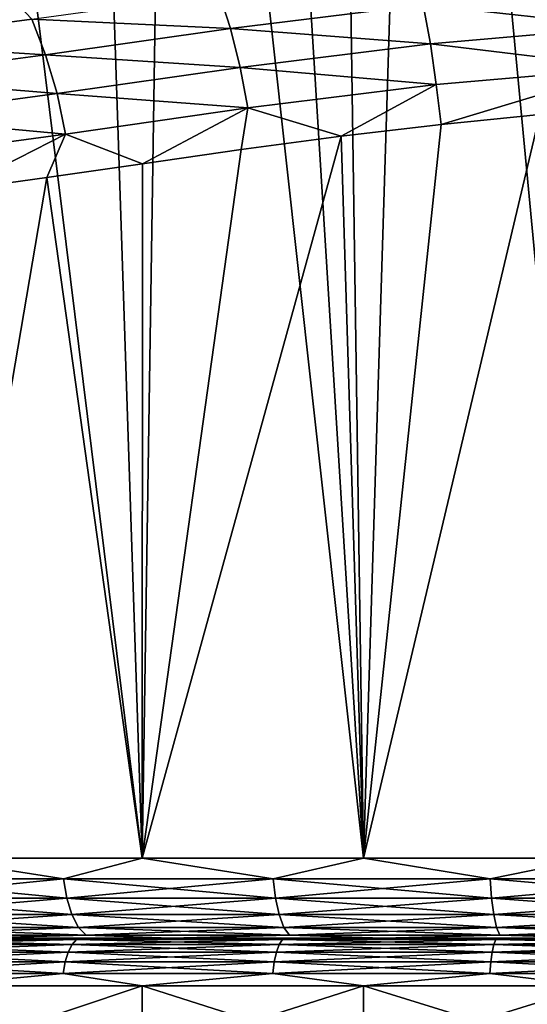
# Model space of a CAD drawing. Header units: millimetres. Extents: x -139 to 106, y -8 to 139.
# Tile 418 of 459: x 71.48 to 74.65, y 46.62 to 52.78. Entities that reach past the tile are written whole.
import ezdxf

# ---------------------------------------------------------------- set-up
doc = ezdxf.new("R2010")
doc.units = ezdxf.units.MM
doc.header["$LTSCALE"] = 53.842063
for name, color, linetype in [('168', 7, 'CONTINUOUS'), ('169', 7, 'CONTINUOUS'), ('170', 7, 'CONTINUOUS'), ('171', 7, 'CONTINUOUS'), ('172', 7, 'CONTINUOUS'), ('19', 7, 'CONTINUOUS'), ('3', 7, 'CONTINUOUS'), ('4', 7, 'CONTINUOUS'), ('5', 7, 'CONTINUOUS'), ('6', 7, 'CONTINUOUS')]:
    doc.layers.add(name, color=color, linetype=linetype)

msp = doc.modelspace()

# ---------------------------------------------------------------- linework, layer by layer
at = {"layer": '168', "color": 7, "linetype": 'CONTINUOUS', "true_color": 0x009900}
for points in [[(72.4222, 47.0379, 10.7527), (71.1558, 47.0379, 10.1828), (71.0626, 47.0379, 10.3597), (72.4222, 47.0379, 10.7527)], [(72.351, 47.0379, 10.9396), (72.4222, 47.0379, 10.7527), (71.0626, 47.0379, 10.3597), (72.351, 47.0379, 10.9396)], [(71.1555, 47.0379, -10.1826), (72.4219, 47.0379, -10.7526), (71.0628, 47.0379, -10.3599), (71.1555, 47.0379, -10.1826)], [(71.0628, 47.0379, -10.3599), (72.4219, 47.0379, -10.7526), (72.3512, 47.0379, -10.9397), (71.0628, 47.0379, -10.3599)], [(73.748, 47.0379, 11.1659), (72.4222, 47.0379, 10.7527), (72.351, 47.0379, 10.9396), (73.748, 47.0379, 11.1659)], [(73.6999, 47.0379, 11.36), (73.748, 47.0379, 11.1659), (72.351, 47.0379, 10.9396), (73.6999, 47.0379, 11.36)], [(72.4219, 47.0379, -10.7526), (73.7477, 47.0379, -11.1658), (72.3512, 47.0379, -10.9397), (72.4219, 47.0379, -10.7526)], [(72.3512, 47.0379, -10.9397), (73.7477, 47.0379, -11.1658), (73.7001, 47.0379, -11.36), (72.3512, 47.0379, -10.9397)], [(75.114, 47.0379, 11.4162), (73.748, 47.0379, 11.1659), (73.6999, 47.0379, 11.36), (75.114, 47.0379, 11.4162)], [(75.0896, 47.0379, 11.6147), (75.114, 47.0379, 11.4162), (73.6999, 47.0379, 11.36), (75.0896, 47.0379, 11.6147)], [(73.7477, 47.0379, -11.1658), (75.1137, 47.0379, -11.4161), (73.7001, 47.0379, -11.36), (73.7477, 47.0379, -11.1658)], [(75.1137, 47.0379, -11.4161), (76.4999, 47.0379, -11.5), (73.7001, 47.0379, -11.36), (75.1137, 47.0379, -11.4161)], [(73.7001, 47.0379, -11.36), (76.4999, 47.0379, -11.5), (77.9104, 47.0379, -11.6147), (73.7001, 47.0379, -11.36)], [(75.0898, 47.0379, -11.6147), (73.7001, 47.0379, -11.36), (77.9104, 47.0379, -11.6147), (75.0898, 47.0379, -11.6147)]]:
    msp.add_3dface(points, dxfattribs=at)
at = {"layer": '169', "color": 7, "linetype": 'CONTINUOUS', "true_color": 0x009900}
for points in [[(70.544, 46.9502, 10.3161), (71.7819, 46.9502, 10.9378), (70.5751, 46.9979, 10.2622), (70.544, 46.9502, 10.3161)], [(70.6113, 47.0278, 10.1995), (70.5751, 46.9979, 10.2622), (71.8065, 46.9979, 10.8807), (70.6113, 47.0278, 10.1995)], [(70.5751, 46.9979, 10.2622), (71.7819, 46.9502, 10.9378), (71.8065, 46.9979, 10.8807), (70.5751, 46.9979, 10.2622)], [(71.8352, 47.0278, 10.8141), (71.0626, 47.0379, 10.3597), (70.6113, 47.0278, 10.1995), (71.8352, 47.0278, 10.8141)], [(71.8352, 47.0278, 10.8141), (70.6113, 47.0278, 10.1995), (71.8065, 46.9979, 10.8807), (71.8352, 47.0278, 10.8141)], [(72.351, 47.0379, 10.9396), (71.0626, 47.0379, 10.3597), (71.8352, 47.0278, 10.8141), (72.351, 47.0379, 10.9396)], [(71.7819, 46.9502, 10.9378), (73.0836, 46.9502, 11.4116), (71.8065, 46.9979, 10.8807), (71.7819, 46.9502, 10.9378)], [(71.8352, 47.0278, 10.8141), (71.8065, 46.9979, 10.8807), (73.1014, 46.9979, 11.352), (71.8352, 47.0278, 10.8141)], [(71.8065, 46.9979, 10.8807), (73.0836, 46.9502, 11.4116), (73.1014, 46.9979, 11.352), (71.8065, 46.9979, 10.8807)], [(73.1222, 47.0278, 11.2826), (72.351, 47.0379, 10.9396), (71.8352, 47.0278, 10.8141), (73.1222, 47.0278, 11.2826)], [(73.1222, 47.0278, 11.2826), (71.8352, 47.0278, 10.8141), (73.1014, 46.9979, 11.352), (73.1222, 47.0278, 11.2826)], [(73.6999, 47.0379, 11.36), (72.351, 47.0379, 10.9396), (73.1222, 47.0278, 11.2826), (73.6999, 47.0379, 11.36)], [(73.0836, 46.9502, 11.4116), (74.4315, 46.9502, 11.7311), (73.1014, 46.9979, 11.352), (73.0836, 46.9502, 11.4116)], [(73.1222, 47.0278, 11.2826), (73.1014, 46.9979, 11.352), (74.4423, 46.9979, 11.6698), (73.1222, 47.0278, 11.2826)], [(73.1014, 46.9979, 11.352), (74.4315, 46.9502, 11.7311), (74.4423, 46.9979, 11.6698), (73.1014, 46.9979, 11.352)], [(74.4549, 47.0278, 11.5984), (73.6999, 47.0379, 11.36), (73.1222, 47.0278, 11.2826), (74.4549, 47.0278, 11.5984)], [(74.4549, 47.0278, 11.5984), (73.1222, 47.0278, 11.2826), (74.4423, 46.9979, 11.6698), (74.4549, 47.0278, 11.5984)], [(75.0896, 47.0379, 11.6147), (73.6999, 47.0379, 11.36), (74.4549, 47.0278, 11.5984), (75.0896, 47.0379, 11.6147)], [(74.4315, 46.9502, 11.7311), (75.8074, 46.9502, 11.8919), (74.4423, 46.9979, 11.6698), (74.4315, 46.9502, 11.7311)], [(74.4549, 47.0278, 11.5984), (74.4423, 46.9979, 11.6698), (75.811, 46.9979, 11.8297), (74.4549, 47.0278, 11.5984)], [(74.4423, 46.9979, 11.6698), (75.8074, 46.9502, 11.8919), (75.811, 46.9979, 11.8297), (74.4423, 46.9979, 11.6698)], [(75.8152, 47.0278, 11.7574), (75.0896, 47.0379, 11.6147), (74.4549, 47.0278, 11.5984), (75.8152, 47.0278, 11.7574)], [(75.8152, 47.0278, 11.7574), (74.4549, 47.0278, 11.5984), (75.811, 46.9979, 11.8297), (75.8152, 47.0278, 11.7574)], [(70.5201, 46.888, 10.3575), (71.763, 46.888, 10.9817), (70.544, 46.9502, 10.3161), (70.5201, 46.888, 10.3575)], [(70.544, 46.9502, 10.3161), (71.763, 46.888, 10.9817), (71.7819, 46.9502, 10.9378), (70.544, 46.9502, 10.3161)], [(71.763, 46.888, 10.9817), (73.0699, 46.888, 11.4573), (71.7819, 46.9502, 10.9378), (71.763, 46.888, 10.9817)], [(71.7819, 46.9502, 10.9378), (73.0699, 46.888, 11.4573), (73.0836, 46.9502, 11.4116), (71.7819, 46.9502, 10.9378)], [(73.0699, 46.888, 11.4573), (74.4232, 46.888, 11.7781), (73.0836, 46.9502, 11.4116), (73.0699, 46.888, 11.4573)], [(73.0836, 46.9502, 11.4116), (74.4232, 46.888, 11.7781), (74.4315, 46.9502, 11.7311), (73.0836, 46.9502, 11.4116)], [(74.4232, 46.888, 11.7781), (75.8046, 46.888, 11.9395), (74.4315, 46.9502, 11.7311), (74.4232, 46.888, 11.7781)], [(74.4315, 46.9502, 11.7311), (75.8046, 46.888, 11.9395), (75.8074, 46.9502, 11.8919), (74.4315, 46.9502, 11.7311)], [(70.5051, 46.8156, 10.3835), (71.7511, 46.8156, 11.0092), (70.5201, 46.888, 10.3575), (70.5051, 46.8156, 10.3835)], [(70.5201, 46.888, 10.3575), (71.7511, 46.8156, 11.0092), (71.763, 46.888, 10.9817), (70.5201, 46.888, 10.3575)], [(71.7511, 46.8156, 11.0092), (73.0613, 46.8156, 11.4861), (71.763, 46.888, 10.9817), (71.7511, 46.8156, 11.0092)], [(71.763, 46.888, 10.9817), (73.0613, 46.8156, 11.4861), (73.0699, 46.888, 11.4573), (71.763, 46.888, 10.9817)], [(73.0613, 46.8156, 11.4861), (74.418, 46.8156, 11.8076), (73.0699, 46.888, 11.4573), (73.0613, 46.8156, 11.4861)], [(73.0699, 46.888, 11.4573), (74.418, 46.8156, 11.8076), (74.4232, 46.888, 11.7781), (73.0699, 46.888, 11.4573)], [(74.418, 46.8156, 11.8076), (75.8029, 46.8156, 11.9695), (74.4232, 46.888, 11.7781), (74.418, 46.8156, 11.8076)], [(74.4232, 46.888, 11.7781), (75.8029, 46.8156, 11.9695), (75.8046, 46.888, 11.9395), (74.4232, 46.888, 11.7781)], [(70.5051, 46.8156, 10.3835), (70.9233, 46.7379, 10.6255), (71.7511, 46.8156, 11.0092), (70.5051, 46.8156, 10.3835)], [(70.9233, 46.7379, 10.6255), (72.2447, 46.7379, 11.2202), (71.7511, 46.8156, 11.0092), (70.9233, 46.7379, 10.6255)], [(71.7511, 46.8156, 11.0092), (72.2447, 46.7379, 11.2202), (73.0613, 46.8156, 11.4861), (71.7511, 46.8156, 11.0092)], [(72.2447, 46.7379, 11.2202), (73.6282, 46.7379, 11.6513), (73.0613, 46.8156, 11.4861), (72.2447, 46.7379, 11.2202)], [(73.0613, 46.8156, 11.4861), (73.6282, 46.7379, 11.6513), (74.418, 46.8156, 11.8076), (73.0613, 46.8156, 11.4861)], [(73.6282, 46.7379, 11.6513), (75.0536, 46.7379, 11.9125), (74.418, 46.8156, 11.8076), (73.6282, 46.7379, 11.6513)], [(74.418, 46.8156, 11.8076), (75.0536, 46.7379, 11.9125), (75.8029, 46.8156, 11.9695), (74.418, 46.8156, 11.8076)]]:
    msp.add_3dface(points, dxfattribs=at)
at = {"layer": '170', "color": 7, "linetype": 'CONTINUOUS', "true_color": 0x009900}
for points in [[(71.7819, 46.9502, -10.9378), (70.544, 46.9502, -10.3161), (71.8065, 46.9979, -10.8807), (71.7819, 46.9502, -10.9378)], [(71.8065, 46.9979, -10.8807), (70.544, 46.9502, -10.3161), (70.5751, 46.9979, -10.2622), (71.8065, 46.9979, -10.8807)], [(70.6113, 47.0278, -10.1995), (71.8352, 47.0278, -10.8141), (70.5751, 46.9979, -10.2622), (70.6113, 47.0278, -10.1995)], [(71.8352, 47.0278, -10.8141), (71.8065, 46.9979, -10.8807), (70.5751, 46.9979, -10.2622), (71.8352, 47.0278, -10.8141)], [(70.6113, 47.0278, -10.1995), (71.0628, 47.0379, -10.3599), (71.8352, 47.0278, -10.8141), (70.6113, 47.0278, -10.1995)], [(71.0628, 47.0379, -10.3599), (72.3512, 47.0379, -10.9397), (71.8352, 47.0278, -10.8141), (71.0628, 47.0379, -10.3599)], [(73.0836, 46.9502, -11.4116), (71.7819, 46.9502, -10.9378), (73.1014, 46.9979, -11.352), (73.0836, 46.9502, -11.4116)], [(73.1014, 46.9979, -11.352), (71.7819, 46.9502, -10.9378), (71.8065, 46.9979, -10.8807), (73.1014, 46.9979, -11.352)], [(71.8352, 47.0278, -10.8141), (73.1222, 47.0278, -11.2826), (71.8065, 46.9979, -10.8807), (71.8352, 47.0278, -10.8141)], [(73.1222, 47.0278, -11.2826), (73.1014, 46.9979, -11.352), (71.8065, 46.9979, -10.8807), (73.1222, 47.0278, -11.2826)], [(71.8352, 47.0278, -10.8141), (72.3512, 47.0379, -10.9397), (73.1222, 47.0278, -11.2826), (71.8352, 47.0278, -10.8141)], [(72.3512, 47.0379, -10.9397), (73.7001, 47.0379, -11.36), (73.1222, 47.0278, -11.2826), (72.3512, 47.0379, -10.9397)], [(74.4315, 46.9502, -11.7311), (73.0836, 46.9502, -11.4116), (74.4423, 46.9979, -11.6698), (74.4315, 46.9502, -11.7311)], [(74.4423, 46.9979, -11.6698), (73.0836, 46.9502, -11.4116), (73.1014, 46.9979, -11.352), (74.4423, 46.9979, -11.6698)], [(73.1222, 47.0278, -11.2826), (74.4549, 47.0278, -11.5984), (73.1014, 46.9979, -11.352), (73.1222, 47.0278, -11.2826)], [(74.4549, 47.0278, -11.5984), (74.4423, 46.9979, -11.6698), (73.1014, 46.9979, -11.352), (74.4549, 47.0278, -11.5984)], [(73.1222, 47.0278, -11.2826), (73.7001, 47.0379, -11.36), (74.4549, 47.0278, -11.5984), (73.1222, 47.0278, -11.2826)], [(73.7001, 47.0379, -11.36), (75.0898, 47.0379, -11.6147), (74.4549, 47.0278, -11.5984), (73.7001, 47.0379, -11.36)], [(75.8074, 46.9502, -11.8919), (74.4315, 46.9502, -11.7311), (75.811, 46.9979, -11.8297), (75.8074, 46.9502, -11.8919)], [(75.811, 46.9979, -11.8297), (74.4315, 46.9502, -11.7311), (74.4423, 46.9979, -11.6698), (75.811, 46.9979, -11.8297)], [(74.4549, 47.0278, -11.5984), (75.8152, 47.0278, -11.7574), (74.4423, 46.9979, -11.6698), (74.4549, 47.0278, -11.5984)], [(75.8152, 47.0278, -11.7574), (75.811, 46.9979, -11.8297), (74.4423, 46.9979, -11.6698), (75.8152, 47.0278, -11.7574)], [(74.4549, 47.0278, -11.5984), (75.0898, 47.0379, -11.6147), (75.8152, 47.0278, -11.7574), (74.4549, 47.0278, -11.5984)], [(71.763, 46.888, -10.9817), (70.5201, 46.888, -10.3575), (71.7819, 46.9502, -10.9378), (71.763, 46.888, -10.9817)], [(71.7819, 46.9502, -10.9378), (70.5201, 46.888, -10.3575), (70.544, 46.9502, -10.3161), (71.7819, 46.9502, -10.9378)], [(73.0699, 46.888, -11.4573), (71.763, 46.888, -10.9817), (73.0836, 46.9502, -11.4116), (73.0699, 46.888, -11.4573)], [(73.0836, 46.9502, -11.4116), (71.763, 46.888, -10.9817), (71.7819, 46.9502, -10.9378), (73.0836, 46.9502, -11.4116)], [(74.4232, 46.888, -11.7781), (73.0699, 46.888, -11.4573), (74.4315, 46.9502, -11.7311), (74.4232, 46.888, -11.7781)], [(74.4315, 46.9502, -11.7311), (73.0699, 46.888, -11.4573), (73.0836, 46.9502, -11.4116), (74.4315, 46.9502, -11.7311)], [(75.8046, 46.888, -11.9395), (74.4232, 46.888, -11.7781), (75.8074, 46.9502, -11.8919), (75.8046, 46.888, -11.9395)], [(75.8074, 46.9502, -11.8919), (74.4232, 46.888, -11.7781), (74.4315, 46.9502, -11.7311), (75.8074, 46.9502, -11.8919)], [(71.7511, 46.8156, -11.0092), (70.5051, 46.8156, -10.3835), (71.763, 46.888, -10.9817), (71.7511, 46.8156, -11.0092)], [(71.763, 46.888, -10.9817), (70.5051, 46.8156, -10.3835), (70.5201, 46.888, -10.3575), (71.763, 46.888, -10.9817)], [(73.0613, 46.8156, -11.4861), (71.7511, 46.8156, -11.0092), (73.0699, 46.888, -11.4573), (73.0613, 46.8156, -11.4861)], [(73.0699, 46.888, -11.4573), (71.7511, 46.8156, -11.0092), (71.763, 46.888, -10.9817), (73.0699, 46.888, -11.4573)], [(74.418, 46.8156, -11.8076), (73.0613, 46.8156, -11.4861), (74.4232, 46.888, -11.7781), (74.418, 46.8156, -11.8076)], [(74.4232, 46.888, -11.7781), (73.0613, 46.8156, -11.4861), (73.0699, 46.888, -11.4573), (74.4232, 46.888, -11.7781)], [(75.8029, 46.8156, -11.9695), (74.418, 46.8156, -11.8076), (75.8046, 46.888, -11.9395), (75.8029, 46.8156, -11.9695)], [(75.8046, 46.888, -11.9395), (74.418, 46.8156, -11.8076), (74.4232, 46.888, -11.7781), (75.8046, 46.888, -11.9395)], [(71.7511, 46.8156, -11.0092), (70.9233, 46.7379, -10.6255), (70.5051, 46.8156, -10.3835), (71.7511, 46.8156, -11.0092)], [(72.2448, 46.7379, -11.2202), (70.9233, 46.7379, -10.6255), (71.7511, 46.8156, -11.0092), (72.2448, 46.7379, -11.2202)], [(73.0613, 46.8156, -11.4861), (72.2448, 46.7379, -11.2202), (71.7511, 46.8156, -11.0092), (73.0613, 46.8156, -11.4861)], [(73.6282, 46.7379, -11.6513), (72.2448, 46.7379, -11.2202), (73.0613, 46.8156, -11.4861), (73.6282, 46.7379, -11.6513)], [(74.418, 46.8156, -11.8076), (73.6282, 46.7379, -11.6513), (73.0613, 46.8156, -11.4861), (74.418, 46.8156, -11.8076)], [(75.0536, 46.7379, -11.9125), (73.6282, 46.7379, -11.6513), (74.418, 46.8156, -11.8076), (75.0536, 46.7379, -11.9125)], [(75.8029, 46.8156, -11.9695), (75.0536, 46.7379, -11.9125), (74.418, 46.8156, -11.8076), (75.8029, 46.8156, -11.9695)]]:
    msp.add_3dface(points, dxfattribs=at)
at = {"layer": '171', "color": 7, "linetype": 'CONTINUOUS', "true_color": 0x009900}
for points in [[(70.9233, 46.7379, -10.6255), (72.2448, 46.7379, -11.2202), (70.9233, 46.2969, -10.6255), (70.9233, 46.7379, -10.6255)], [(70.9233, 46.2969, -10.6255), (72.2448, 46.7379, -11.2202), (72.2448, 46.2969, -11.2202), (70.9233, 46.2969, -10.6255)], [(72.2448, 46.7379, -11.2202), (73.6282, 46.7379, -11.6513), (72.2448, 46.2969, -11.2202), (72.2448, 46.7379, -11.2202)], [(72.2448, 46.2969, -11.2202), (73.6282, 46.7379, -11.6513), (73.6282, 46.2969, -11.6513), (72.2448, 46.2969, -11.2202)], [(73.6282, 46.7379, -11.6513), (75.0536, 46.7379, -11.9125), (73.6282, 46.2969, -11.6513), (73.6282, 46.7379, -11.6513)], [(73.6282, 46.2969, -11.6513), (75.0536, 46.7379, -11.9125), (75.0536, 46.2969, -11.9125), (73.6282, 46.2969, -11.6513)]]:
    msp.add_3dface(points, dxfattribs=at)
at = {"layer": '172', "color": 7, "linetype": 'CONTINUOUS', "true_color": 0x009900}
for points in [[(72.2447, 46.7379, 11.2202), (70.9233, 46.7379, 10.6255), (72.2447, 46.2969, 11.2202), (72.2447, 46.7379, 11.2202)], [(72.2447, 46.2969, 11.2202), (70.9233, 46.7379, 10.6255), (70.9233, 46.2969, 10.6255), (72.2447, 46.2969, 11.2202)], [(73.6282, 46.7379, 11.6513), (72.2447, 46.7379, 11.2202), (73.6282, 46.2969, 11.6513), (73.6282, 46.7379, 11.6513)], [(73.6282, 46.2969, 11.6513), (72.2447, 46.7379, 11.2202), (72.2447, 46.2969, 11.2202), (73.6282, 46.2969, 11.6513)], [(75.0536, 46.7379, 11.9125), (73.6282, 46.7379, 11.6513), (75.0536, 46.2969, 11.9125), (75.0536, 46.7379, 11.9125)], [(75.0536, 46.2969, 11.9125), (73.6282, 46.7379, 11.6513), (73.6282, 46.2969, 11.6513), (75.0536, 46.2969, 11.9125)]]:
    msp.add_3dface(points, dxfattribs=at)
at = {"layer": '19', "color": 8, "linetype": 'CONTINUOUS'}
for points in [[(75.2402, 52.9821, -12.137), (75.265, 52.737, -12.0249), (74.0007, 52.8757, -11.9436), (75.2402, 52.9821, -12.137)], [(70.4507, 52.6387, -10.7788), (71.438, 52.9113, -11.4194), (71.556, 52.7849, -11.3286), (70.4507, 52.6387, -10.7788)], [(71.556, 52.7849, -11.3286), (72.7259, 52.9491, -11.7701), (72.7972, 52.7278, -11.6271), (71.556, 52.7849, -11.3286)], [(72.7259, 52.9491, -11.7701), (74.0007, 52.8757, -11.9436), (72.7972, 52.7278, -11.6271), (72.7259, 52.9491, -11.7701)], [(74.0007, 52.8757, -11.9436), (74.0458, 52.6312, -11.8364), (72.7972, 52.7278, -11.6271), (74.0007, 52.8757, -11.9436)], [(75.265, 52.737, -12.0249), (74.0458, 52.6312, -11.8364), (74.0007, 52.8757, -11.9436), (75.265, 52.737, -12.0249)], [(70.4507, 52.6387, -10.7788), (71.556, 52.7849, -11.3286), (71.6418, 52.5637, -11.1936), (70.4507, 52.6387, -10.7788)], [(71.556, 52.7849, -11.3286), (72.7972, 52.7278, -11.6271), (71.6418, 52.5637, -11.1936), (71.556, 52.7849, -11.3286)], [(72.7972, 52.7278, -11.6271), (72.8581, 52.484, -11.5266), (71.6418, 52.5637, -11.1936), (72.7972, 52.7278, -11.6271)], [(74.0458, 52.6312, -11.8364), (72.8581, 52.484, -11.5266), (72.7972, 52.7278, -11.6271), (74.0458, 52.6312, -11.8364)], [(75.265, 52.737, -12.0249), (75.2856, 52.4819, -11.9597), (74.0458, 52.6312, -11.8364), (75.265, 52.737, -12.0249)], [(70.4507, 52.6387, -10.7788), (71.6418, 52.5637, -11.1936), (70.5449, 52.4168, -10.6505), (70.4507, 52.6387, -10.7788)], [(74.0458, 52.6312, -11.8364), (74.0825, 52.3769, -11.7756), (72.8581, 52.484, -11.5266), (74.0458, 52.6312, -11.8364)], [(75.2856, 52.4819, -11.9597), (74.0825, 52.3769, -11.7756), (74.0458, 52.6312, -11.8364), (75.2856, 52.4819, -11.9597)], [(71.6418, 52.5637, -11.1936), (71.713, 52.3198, -11.1), (70.5449, 52.4168, -10.6505), (71.6418, 52.5637, -11.1936)], [(72.8581, 52.484, -11.5266), (71.713, 52.3198, -11.1), (71.6418, 52.5637, -11.1936), (72.8581, 52.484, -11.5266)], [(72.8581, 52.484, -11.5266), (72.9061, 52.2302, -11.4714), (71.713, 52.3198, -11.1), (72.8581, 52.484, -11.5266)], [(74.0825, 52.3769, -11.7756), (72.9061, 52.2302, -11.4714), (72.8581, 52.484, -11.5266), (74.0825, 52.3769, -11.7756)], [(75.2856, 52.4819, -11.9597), (74.1131, 52.1275, -11.7602), (74.0825, 52.3769, -11.7756), (75.2856, 52.4819, -11.9597)], [(74.7298, 52.1888, -11.8687), (74.1131, 52.1275, -11.7602), (75.2856, 52.4819, -11.9597), (74.7298, 52.1888, -11.8687)], [(71.713, 52.3198, -11.1), (70.6198, 52.1724, -10.5616), (70.5449, 52.4168, -10.6505), (71.713, 52.3198, -11.1)], [(74.0825, 52.3769, -11.7756), (73.4878, 52.0532, -11.6158), (72.9061, 52.2302, -11.4714), (74.0825, 52.3769, -11.7756)], [(74.1131, 52.1275, -11.7602), (73.4878, 52.0532, -11.6158), (74.0825, 52.3769, -11.7756), (74.1131, 52.1275, -11.7602)], [(71.713, 52.3198, -11.1), (71.7667, 52.0661, -11.0501), (70.6198, 52.1724, -10.5616), (71.713, 52.3198, -11.1)], [(72.9061, 52.2302, -11.4714), (71.7667, 52.0661, -11.0501), (71.713, 52.3198, -11.1), (72.9061, 52.2302, -11.4714)], [(72.9061, 52.2302, -11.4714), (72.2469, 51.8816, -11.221), (71.7667, 52.0661, -11.0501), (72.9061, 52.2302, -11.4714)], [(72.8625, 51.9695, -11.4354), (72.2469, 51.8816, -11.221), (72.9061, 52.2302, -11.4714), (72.8625, 51.9695, -11.4354)], [(73.4878, 52.0532, -11.6158), (72.8625, 51.9695, -11.4354), (72.9061, 52.2302, -11.4714), (73.4878, 52.0532, -11.6158)], [(71.7667, 52.0661, -11.0501), (70.6727, 51.918, -10.5143), (70.6198, 52.1724, -10.5616), (71.7667, 52.0661, -11.0501)], [(71.7667, 52.0661, -11.0501), (71.078, 51.7156, -10.7052), (70.6727, 51.918, -10.5143), (71.7667, 52.0661, -11.0501)], [(71.6499, 51.795, -10.9762), (71.078, 51.7156, -10.7052), (71.7667, 52.0661, -11.0501), (71.6499, 51.795, -10.9762)], [(72.2469, 51.8816, -11.221), (71.6499, 51.795, -10.9762), (71.7667, 52.0661, -11.0501), (72.2469, 51.8816, -11.221)]]:
    msp.add_3dface(points, dxfattribs=at)
at = {"layer": '3', "color": 8, "linetype": 'CONTINUOUS'}
for points in [[(71.7538, 47.4085, 11.0029), (70.9233, 47.5379, 10.6255), (70.5085, 47.4085, 10.3776), (71.7538, 47.4085, 11.0029)], [(72.2447, 47.5379, 11.2202), (70.9233, 47.5379, 10.6255), (71.7538, 47.4085, 11.0029), (72.2447, 47.5379, 11.2202)], [(73.0632, 47.4085, 11.4796), (72.2447, 47.5379, 11.2202), (71.7538, 47.4085, 11.0029), (73.0632, 47.4085, 11.4796)], [(73.6282, 47.5379, 11.6513), (72.2447, 47.5379, 11.2202), (73.0632, 47.4085, 11.4796), (73.6282, 47.5379, 11.6513)], [(74.4192, 47.4085, 11.8009), (73.6282, 47.5379, 11.6513), (73.0632, 47.4085, 11.4796), (74.4192, 47.4085, 11.8009)], [(75.0536, 47.5379, 11.9125), (73.6282, 47.5379, 11.6513), (74.4192, 47.4085, 11.8009), (75.0536, 47.5379, 11.9125)], [(75.8033, 47.4085, 11.9627), (75.0536, 47.5379, 11.9125), (74.4192, 47.4085, 11.8009), (75.8033, 47.4085, 11.9627)], [(71.7538, 47.4085, 11.0029), (70.5085, 47.4085, 10.3776), (71.7736, 47.2878, 10.957), (71.7538, 47.4085, 11.0029)], [(71.7736, 47.2878, 10.957), (70.5085, 47.4085, 10.3776), (70.5335, 47.2878, 10.3342), (71.7736, 47.2878, 10.957)], [(73.0632, 47.4085, 11.4796), (71.7538, 47.4085, 11.0029), (73.0776, 47.2878, 11.4316), (73.0632, 47.4085, 11.4796)], [(73.0776, 47.2878, 11.4316), (71.7538, 47.4085, 11.0029), (71.7736, 47.2878, 10.957), (73.0776, 47.2878, 11.4316)], [(74.4192, 47.4085, 11.8009), (73.0632, 47.4085, 11.4796), (74.4279, 47.2878, 11.7517), (74.4192, 47.4085, 11.8009)], [(74.4279, 47.2878, 11.7517), (73.0632, 47.4085, 11.4796), (73.0776, 47.2878, 11.4316), (74.4279, 47.2878, 11.7517)], [(75.8033, 47.4085, 11.9627), (74.4192, 47.4085, 11.8009), (75.8062, 47.2878, 11.9128), (75.8033, 47.4085, 11.9627)], [(75.8062, 47.2878, 11.9128), (74.4192, 47.4085, 11.8009), (74.4279, 47.2878, 11.7517), (75.8062, 47.2878, 11.9128)], [(71.7736, 47.2878, 10.957), (70.5335, 47.2878, 10.3342), (71.8051, 47.1842, 10.884), (71.7736, 47.2878, 10.957)], [(71.8051, 47.1842, 10.884), (70.5335, 47.2878, 10.3342), (70.5733, 47.1842, 10.2653), (71.8051, 47.1842, 10.884)], [(73.0776, 47.2878, 11.4316), (71.7736, 47.2878, 10.957), (73.1004, 47.1842, 11.3554), (73.0776, 47.2878, 11.4316)], [(73.1004, 47.1842, 11.3554), (71.7736, 47.2878, 10.957), (71.8051, 47.1842, 10.884), (73.1004, 47.1842, 11.3554)], [(74.4279, 47.2878, 11.7517), (73.0776, 47.2878, 11.4316), (74.4417, 47.1842, 11.6733), (74.4279, 47.2878, 11.7517)], [(74.4417, 47.1842, 11.6733), (73.0776, 47.2878, 11.4316), (73.1004, 47.1842, 11.3554), (74.4417, 47.1842, 11.6733)], [(75.8062, 47.2878, 11.9128), (74.4279, 47.2878, 11.7517), (75.8108, 47.1842, 11.8333), (75.8062, 47.2878, 11.9128)], [(75.8108, 47.1842, 11.8333), (74.4279, 47.2878, 11.7517), (74.4417, 47.1842, 11.6733), (75.8108, 47.1842, 11.8333)], [(71.8051, 47.1842, 10.884), (70.5733, 47.1842, 10.2653), (71.8462, 47.1047, 10.7887), (71.8051, 47.1842, 10.884)], [(71.8462, 47.1047, 10.7887), (70.5733, 47.1842, 10.2653), (70.6252, 47.1047, 10.1755), (71.8462, 47.1047, 10.7887)], [(73.1004, 47.1842, 11.3554), (71.8051, 47.1842, 10.884), (73.1302, 47.1047, 11.2561), (73.1004, 47.1842, 11.3554)], [(73.1302, 47.1047, 11.2561), (71.8051, 47.1842, 10.884), (71.8462, 47.1047, 10.7887), (73.1302, 47.1047, 11.2561)], [(74.4417, 47.1842, 11.6733), (73.1004, 47.1842, 11.3554), (74.4597, 47.1047, 11.5712), (74.4417, 47.1842, 11.6733)], [(74.4597, 47.1047, 11.5712), (73.1004, 47.1842, 11.3554), (73.1302, 47.1047, 11.2561), (74.4597, 47.1047, 11.5712)], [(75.8108, 47.1842, 11.8333), (74.4417, 47.1842, 11.6733), (75.8168, 47.1047, 11.7298), (75.8108, 47.1842, 11.8333)], [(75.8168, 47.1047, 11.7298), (74.4417, 47.1842, 11.6733), (74.4597, 47.1047, 11.5712), (75.8168, 47.1047, 11.7298)], [(70.6855, 47.0549, 10.0709), (71.894, 47.0549, 10.6778), (70.6252, 47.1047, 10.1755), (70.6855, 47.0549, 10.0709)], [(71.894, 47.0549, 10.6778), (71.8462, 47.1047, 10.7887), (70.6252, 47.1047, 10.1755), (71.894, 47.0549, 10.6778)], [(71.894, 47.0549, 10.6778), (73.1648, 47.0549, 11.1404), (71.8462, 47.1047, 10.7887), (71.894, 47.0549, 10.6778)], [(73.1648, 47.0549, 11.1404), (73.1302, 47.1047, 11.2561), (71.8462, 47.1047, 10.7887), (73.1648, 47.0549, 11.1404)], [(73.1648, 47.0549, 11.1404), (74.4807, 47.0549, 11.4522), (73.1302, 47.1047, 11.2561), (73.1648, 47.0549, 11.1404)], [(74.4807, 47.0549, 11.4522), (74.4597, 47.1047, 11.5712), (73.1302, 47.1047, 11.2561), (74.4807, 47.0549, 11.4522)], [(74.4807, 47.0549, 11.4522), (75.8238, 47.0549, 11.6092), (74.4597, 47.1047, 11.5712), (74.4807, 47.0549, 11.4522)], [(75.8238, 47.0549, 11.6092), (75.8168, 47.1047, 11.7298), (74.4597, 47.1047, 11.5712), (75.8238, 47.0549, 11.6092)], [(70.6855, 47.0549, 10.0709), (71.1558, 47.0379, 10.1828), (71.894, 47.0549, 10.6778), (70.6855, 47.0549, 10.0709)], [(71.1558, 47.0379, 10.1828), (72.4222, 47.0379, 10.7527), (71.894, 47.0549, 10.6778), (71.1558, 47.0379, 10.1828)], [(71.894, 47.0549, 10.6778), (72.4222, 47.0379, 10.7527), (73.1648, 47.0549, 11.1404), (71.894, 47.0549, 10.6778)], [(72.4222, 47.0379, 10.7527), (73.748, 47.0379, 11.1659), (73.1648, 47.0549, 11.1404), (72.4222, 47.0379, 10.7527)], [(73.1648, 47.0549, 11.1404), (73.748, 47.0379, 11.1659), (74.4807, 47.0549, 11.4522), (73.1648, 47.0549, 11.1404)], [(73.748, 47.0379, 11.1659), (75.114, 47.0379, 11.4162), (74.4807, 47.0549, 11.4522), (73.748, 47.0379, 11.1659)], [(74.4807, 47.0549, 11.4522), (75.114, 47.0379, 11.4162), (75.8238, 47.0549, 11.6092), (74.4807, 47.0549, 11.4522)]]:
    msp.add_3dface(points, dxfattribs=at)
at = {"layer": '4', "color": 8, "linetype": 'CONTINUOUS'}
for points in [[(73.9791, 58.9048, 11.7322), (75.0536, 47.5379, 11.9125), (74.9959, 59.0612, 11.9054), (73.9791, 58.9048, 11.7322)], [(73.4613, 58.7952, 11.6089), (73.6282, 47.5379, 11.6513), (73.9791, 58.9048, 11.7322), (73.4613, 58.7952, 11.6089)], [(73.6282, 47.5379, 11.6513), (75.0536, 47.5379, 11.9125), (73.9791, 58.9048, 11.7322), (73.6282, 47.5379, 11.6513)], [(72.9386, 58.6641, 11.4594), (73.6282, 47.5379, 11.6513), (73.4613, 58.7952, 11.6089), (72.9386, 58.6641, 11.4594)], [(72.4131, 58.5121, 11.2826), (73.6282, 47.5379, 11.6513), (72.9386, 58.6641, 11.4594), (72.4131, 58.5121, 11.2826)], [(71.8866, 58.34, 11.0777), (72.2447, 47.5379, 11.2202), (72.4131, 58.5121, 11.2826), (71.8866, 58.34, 11.0777)], [(72.2447, 47.5379, 11.2202), (73.6282, 47.5379, 11.6513), (72.4131, 58.5121, 11.2826), (72.2447, 47.5379, 11.2202)], [(70.951, 57.984, 10.6399), (72.2447, 47.5379, 11.2202), (71.8866, 58.34, 11.0777), (70.951, 57.984, 10.6399)], [(70.9233, 47.5379, 10.6255), (72.2447, 47.5379, 11.2202), (70.951, 57.984, 10.6399), (70.9233, 47.5379, 10.6255)]]:
    msp.add_3dface(points, dxfattribs=at)
at = {"layer": '5', "color": 8, "linetype": 'CONTINUOUS'}
for points in [[(75.0536, 47.5379, -11.9125), (73.6282, 47.5379, -11.6513), (74.7298, 52.1888, -11.8687), (75.0536, 47.5379, -11.9125)], [(74.7298, 52.1888, -11.8687), (73.6282, 47.5379, -11.6513), (74.1131, 52.1275, -11.7602), (74.7298, 52.1888, -11.8687)], [(74.1131, 52.1275, -11.7602), (73.6282, 47.5379, -11.6513), (73.4878, 52.0532, -11.6158), (74.1131, 52.1275, -11.7602)], [(73.6282, 47.5379, -11.6513), (72.2447, 47.5379, -11.2202), (73.4878, 52.0532, -11.6158), (73.6282, 47.5379, -11.6513)], [(73.4878, 52.0532, -11.6158), (72.2447, 47.5379, -11.2202), (72.8625, 51.9695, -11.4354), (73.4878, 52.0532, -11.6158)], [(72.8625, 51.9695, -11.4354), (72.2447, 47.5379, -11.2202), (72.2469, 51.8816, -11.221), (72.8625, 51.9695, -11.4354)], [(72.2469, 51.8816, -11.221), (72.2447, 47.5379, -11.2202), (71.6499, 51.795, -10.9762), (72.2469, 51.8816, -11.221)], [(72.2447, 47.5379, -11.2202), (70.9233, 47.5379, -10.6255), (71.6499, 51.795, -10.9762), (72.2447, 47.5379, -11.2202)], [(71.6499, 51.795, -10.9762), (70.9233, 47.5379, -10.6255), (71.078, 51.7156, -10.7052), (71.6499, 51.795, -10.9762)]]:
    msp.add_3dface(points, dxfattribs=at)
at = {"layer": '6', "color": 8, "linetype": 'CONTINUOUS'}
for points in [[(70.5085, 47.4085, -10.3776), (70.9233, 47.5379, -10.6255), (71.7538, 47.4085, -11.0029), (70.5085, 47.4085, -10.3776)], [(70.9233, 47.5379, -10.6255), (72.2447, 47.5379, -11.2202), (71.7538, 47.4085, -11.0029), (70.9233, 47.5379, -10.6255)], [(71.7538, 47.4085, -11.0029), (72.2447, 47.5379, -11.2202), (73.0632, 47.4085, -11.4796), (71.7538, 47.4085, -11.0029)], [(72.2447, 47.5379, -11.2202), (73.6282, 47.5379, -11.6513), (73.0632, 47.4085, -11.4796), (72.2447, 47.5379, -11.2202)], [(73.0632, 47.4085, -11.4796), (73.6282, 47.5379, -11.6513), (74.4192, 47.4085, -11.8009), (73.0632, 47.4085, -11.4796)], [(73.6282, 47.5379, -11.6513), (75.0536, 47.5379, -11.9125), (74.4192, 47.4085, -11.8009), (73.6282, 47.5379, -11.6513)], [(74.4192, 47.4085, -11.8009), (75.0536, 47.5379, -11.9125), (75.8033, 47.4085, -11.9627), (74.4192, 47.4085, -11.8009)], [(70.5085, 47.4085, -10.3776), (71.7538, 47.4085, -11.0029), (70.5335, 47.2878, -10.3342), (70.5085, 47.4085, -10.3776)], [(70.5335, 47.2878, -10.3342), (71.7538, 47.4085, -11.0029), (71.7736, 47.2878, -10.957), (70.5335, 47.2878, -10.3342)], [(71.7538, 47.4085, -11.0029), (73.0632, 47.4085, -11.4796), (71.7736, 47.2878, -10.957), (71.7538, 47.4085, -11.0029)], [(71.7736, 47.2878, -10.957), (73.0632, 47.4085, -11.4796), (73.0776, 47.2878, -11.4316), (71.7736, 47.2878, -10.957)], [(73.0632, 47.4085, -11.4796), (74.4192, 47.4085, -11.8009), (73.0776, 47.2878, -11.4316), (73.0632, 47.4085, -11.4796)], [(73.0776, 47.2878, -11.4316), (74.4192, 47.4085, -11.8009), (74.4279, 47.2878, -11.7517), (73.0776, 47.2878, -11.4316)], [(74.4192, 47.4085, -11.8009), (75.8033, 47.4085, -11.9627), (74.4279, 47.2878, -11.7517), (74.4192, 47.4085, -11.8009)], [(74.4279, 47.2878, -11.7517), (75.8033, 47.4085, -11.9627), (75.8062, 47.2878, -11.9128), (74.4279, 47.2878, -11.7517)], [(70.5335, 47.2878, -10.3342), (71.7736, 47.2878, -10.957), (70.5733, 47.1842, -10.2653), (70.5335, 47.2878, -10.3342)], [(70.5733, 47.1842, -10.2653), (71.7736, 47.2878, -10.957), (71.8051, 47.1842, -10.884), (70.5733, 47.1842, -10.2653)], [(71.7736, 47.2878, -10.957), (73.0776, 47.2878, -11.4316), (71.8051, 47.1842, -10.884), (71.7736, 47.2878, -10.957)], [(71.8051, 47.1842, -10.884), (73.0776, 47.2878, -11.4316), (73.1004, 47.1842, -11.3554), (71.8051, 47.1842, -10.884)], [(73.0776, 47.2878, -11.4316), (74.4279, 47.2878, -11.7517), (73.1004, 47.1842, -11.3554), (73.0776, 47.2878, -11.4316)], [(73.1004, 47.1842, -11.3554), (74.4279, 47.2878, -11.7517), (74.4417, 47.1842, -11.6733), (73.1004, 47.1842, -11.3554)], [(74.4279, 47.2878, -11.7517), (75.8062, 47.2878, -11.9128), (74.4417, 47.1842, -11.6733), (74.4279, 47.2878, -11.7517)], [(74.4417, 47.1842, -11.6733), (75.8062, 47.2878, -11.9128), (75.8108, 47.1842, -11.8333), (74.4417, 47.1842, -11.6733)], [(70.5733, 47.1842, -10.2653), (71.8051, 47.1842, -10.884), (70.6252, 47.1047, -10.1755), (70.5733, 47.1842, -10.2653)], [(70.6252, 47.1047, -10.1755), (71.8051, 47.1842, -10.884), (71.8462, 47.1047, -10.7887), (70.6252, 47.1047, -10.1755)], [(71.8051, 47.1842, -10.884), (73.1004, 47.1842, -11.3554), (71.8462, 47.1047, -10.7887), (71.8051, 47.1842, -10.884)], [(71.8462, 47.1047, -10.7887), (73.1004, 47.1842, -11.3554), (73.1302, 47.1047, -11.2561), (71.8462, 47.1047, -10.7887)], [(73.1004, 47.1842, -11.3554), (74.4417, 47.1842, -11.6733), (73.1302, 47.1047, -11.2561), (73.1004, 47.1842, -11.3554)], [(73.1302, 47.1047, -11.2561), (74.4417, 47.1842, -11.6733), (74.4597, 47.1047, -11.5712), (73.1302, 47.1047, -11.2561)], [(74.4417, 47.1842, -11.6733), (75.8108, 47.1842, -11.8333), (74.4597, 47.1047, -11.5712), (74.4417, 47.1842, -11.6733)], [(74.4597, 47.1047, -11.5712), (75.8108, 47.1842, -11.8333), (75.8168, 47.1047, -11.7298), (74.4597, 47.1047, -11.5712)], [(70.6855, 47.0549, -10.0709), (70.6252, 47.1047, -10.1755), (71.8462, 47.1047, -10.7887), (70.6855, 47.0549, -10.0709)], [(71.894, 47.0549, -10.6778), (70.6855, 47.0549, -10.0709), (71.8462, 47.1047, -10.7887), (71.894, 47.0549, -10.6778)], [(71.894, 47.0549, -10.6778), (71.8462, 47.1047, -10.7887), (73.1302, 47.1047, -11.2561), (71.894, 47.0549, -10.6778)], [(73.1648, 47.0549, -11.1404), (71.894, 47.0549, -10.6778), (73.1302, 47.1047, -11.2561), (73.1648, 47.0549, -11.1404)], [(73.1648, 47.0549, -11.1404), (73.1302, 47.1047, -11.2561), (74.4597, 47.1047, -11.5712), (73.1648, 47.0549, -11.1404)], [(74.4807, 47.0549, -11.4522), (73.1648, 47.0549, -11.1404), (74.4597, 47.1047, -11.5712), (74.4807, 47.0549, -11.4522)], [(74.4807, 47.0549, -11.4522), (74.4597, 47.1047, -11.5712), (75.8168, 47.1047, -11.7298), (74.4807, 47.0549, -11.4522)], [(75.8238, 47.0549, -11.6092), (74.4807, 47.0549, -11.4522), (75.8168, 47.1047, -11.7298), (75.8238, 47.0549, -11.6092)], [(71.894, 47.0549, -10.6778), (71.1555, 47.0379, -10.1826), (70.6855, 47.0549, -10.0709), (71.894, 47.0549, -10.6778)], [(72.4219, 47.0379, -10.7526), (71.1555, 47.0379, -10.1826), (71.894, 47.0549, -10.6778), (72.4219, 47.0379, -10.7526)], [(73.1648, 47.0549, -11.1404), (72.4219, 47.0379, -10.7526), (71.894, 47.0549, -10.6778), (73.1648, 47.0549, -11.1404)], [(73.7477, 47.0379, -11.1658), (72.4219, 47.0379, -10.7526), (73.1648, 47.0549, -11.1404), (73.7477, 47.0379, -11.1658)], [(74.4807, 47.0549, -11.4522), (73.7477, 47.0379, -11.1658), (73.1648, 47.0549, -11.1404), (74.4807, 47.0549, -11.4522)], [(75.1137, 47.0379, -11.4161), (73.7477, 47.0379, -11.1658), (74.4807, 47.0549, -11.4522), (75.1137, 47.0379, -11.4161)], [(75.8238, 47.0549, -11.6092), (75.1137, 47.0379, -11.4161), (74.4807, 47.0549, -11.4522), (75.8238, 47.0549, -11.6092)]]:
    msp.add_3dface(points, dxfattribs=at)

doc.saveas('drawing.dxf')
